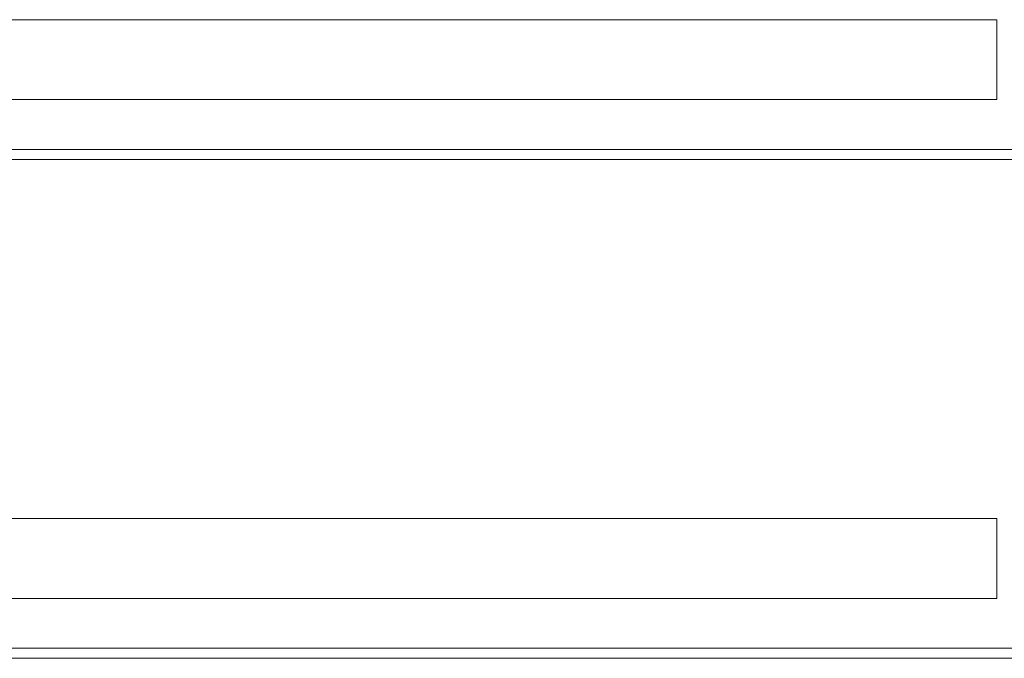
# Model space of a CAD drawing. Header units: millimetres. Extents: x -281 to 121694, y -16481 to 65128.
# Tile 462 of 656: x 21520 to 22014, y 26475 to 26795. Entities that reach past the tile are written whole.
import ezdxf

# ---------------------------------------------------------------- set-up
doc = ezdxf.new("R2010")
doc.units = ezdxf.units.MM
doc.layers.add('A--L28__Hoofddraagconstructies', color=3, linetype='Continuous', lineweight=5)

# ---------------------------------------------------------------- blocks, each defined once
blk = doc.blocks.new('NLRS_24_10_SF_1_traptrede_gen_cpz - NLRS_24_10_xx_SF_1_traptrede_gen_cpz-V132-L_80_ 15')
at = {"layer": 'A--L28__Hoofddraagconstructies'}
for p, q in [((595, -65), (-575.21, -65)), ((595, -105), (595, -65)), ((-575, -105), (595, -105)), ((625.05, -130), (-575.05, -130)), ((625.05, -130), (-575.05, -130)), ((625.23, -135), (-575.24, -135))]:
    blk.add_line(p, q, dxfattribs=at)
blk = doc.blocks.new('NLRS_24_10_SF_1_traptrede_gen_cpz - NLRS_24_10_xx_SF_1_traptrede_gen_cpz-V133-L_80_ 15')
at = {"layer": 'A--L28__Hoofddraagconstructies'}
for p, q in [((595, -65), (-575, -65)), ((595, -105), (595, -65)), ((-575.15, -105), (595, -105)), ((625, -130), (-575, -130)), ((625, -130), (-575, -130)), ((625, -135), (-575, -135))]:
    blk.add_line(p, q, dxfattribs=at)

msp = doc.modelspace()

# ---------------------------------------------------------------- block references
at = {"layer": 'A--L28__Hoofddraagconstructies'}
for name, p in [('NLRS_24_10_SF_1_traptrede_gen_cpz - NLRS_24_10_xx_SF_1_traptrede_gen_cpz-V132-L_80_ 15', (21415, 26860)), ('NLRS_24_10_SF_1_traptrede_gen_cpz - NLRS_24_10_xx_SF_1_traptrede_gen_cpz-V133-L_80_ 15', (21415, 26610))]:
    msp.add_blockref(name, p, dxfattribs=at)

doc.saveas('drawing.dxf')
